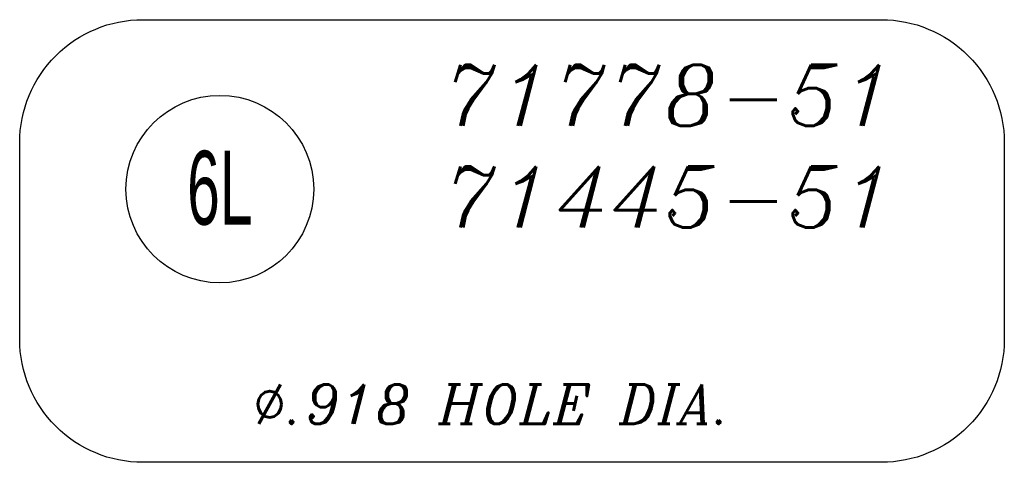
# Model space of a CAD drawing. Header units: inches. Extents: x 220 to 877, y 4 to 174.
# Tile 315 of 656: x 409.518 to 410.518, y 143.282 to 143.732. Entities that reach past the tile are written whole.
import ezdxf

# ---------------------------------------------------------------- set-up
doc = ezdxf.new("R2010")
doc.units = ezdxf.units.IN
doc.header["$LTSCALE"] = 0.5
doc.header["$MEASUREMENT"] = 0
for name, color, linetype in [('APP-M-S', 30, 'Continuous'), ('SID-M-D', 42, 'Continuous'), ('SID-M-M', 233, 'Continuous')]:
    doc.layers.add(name, color=color, linetype=linetype)
doc.styles.add('I', font='ITALIC.SHX')
doc.styles.add('SLDTEXTSTYLE0', font='TXT', dxfattribs={"width": 0.595745})

msp = doc.modelspace()

# ---------------------------------------------------------------- linework, layer by layer
at = {"layer": 'SID-M-M'}
msp.add_lwpolyline([(409.518, 143.40719), (409.518, 143.60719, -0.414214), (409.643, 143.73219), (410.393, 143.73219, -0.414214), (410.518, 143.60719), (410.518, 143.40719, -0.414214), (410.393, 143.28219), (409.643, 143.28219, -0.414214)], format="xyb", close=True, dxfattribs=at)
msp.add_circle((409.72127, 143.55994), 0.09531, dxfattribs=at)

# ---------------------------------------------------------------- texts
at = {"layer": 'APP-M-S', "insert": (409.75474, 143.3612), "char_height": 0.04, "width": 0.77334, "attachment_point": 1, "style": 'I'}
msp.add_mtext('{Ø.918 HOLE DIA.}', dxfattribs=at)
at = {"layer": 'SID-M-D', "insert": (409.94967, 143.68621), "char_height": 0.062, "width": 0.502552, "attachment_point": 1, "style": 'I'}
msp.add_mtext('{71778-51\\P71445-51}', dxfattribs=at)
at = {"layer": 'SID-M-D', "insert": (409.72124, 143.59886), "char_height": 0.075, "attachment_point": 2, "style": 'SLDTEXTSTYLE0'}
msp.add_mtext('{6L }', dxfattribs=at)

doc.saveas('drawing.dxf')
